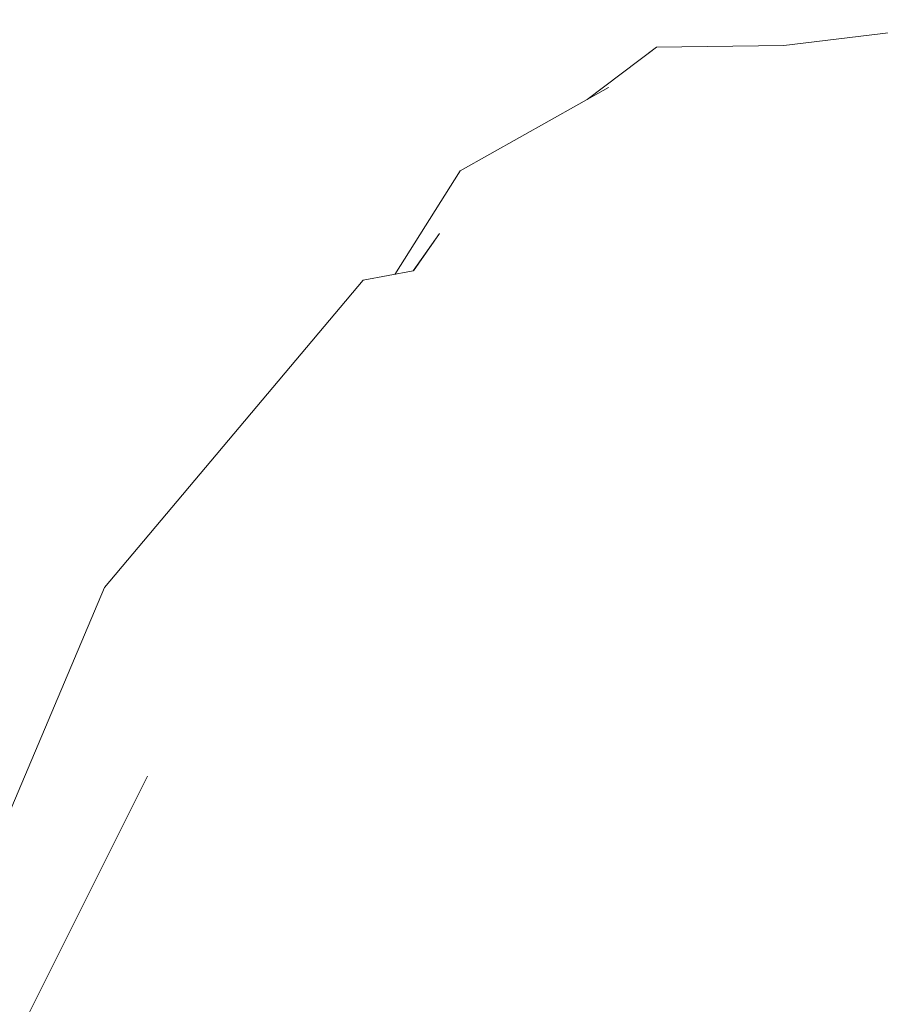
# Model space of a CAD drawing. Header units: millimetres. Extents: x 0 to 650, y -1 to 707.
# Tile 313 of 348: x 505.6 to 506.045, y 460.08 to 460.588. Entities that reach past the tile are written whole.
import ezdxf
from ezdxf.xclip import XClip

# ---------------------------------------------------------------- set-up
doc = ezdxf.new("R2010")
doc.units = ezdxf.units.MM
doc.header["$MEASUREMENT"] = 0
doc.header["$XCLIPFRAME"] = 0
doc.linetypes.add('Wipeout_Contour', pattern=[1000, 0, -1000])
doc.layers.add('Interior - Mobiliário .ARQ', color=7, linetype='Continuous')

# ---------------------------------------------------------------- blocks, each defined once
blk = doc.blocks.new('Desenho_5_5', base_point=(26.09266, 442.80587))
at = {"color": 254, "linetype": 'Wipeout_Contour', "lineweight": 0, "ltscale": 2052.743271}
blk.add_wipeout([(505.97572, 460.54581), (505.99475, 460.5752), (505.92892, 460.57426)], dxfattribs=at).dxf.layer = 'Interior - Mobiliário .ARQ'
at = {"color": 254, "linetype": 'Wipeout_Contour', "lineweight": 0, "ltscale": 2052.357682}
blk.add_wipeout([(505.77753, 460.45386), (505.89664, 460.46146), (505.80362, 460.45871)], dxfattribs=at).dxf.layer = 'Interior - Mobiliário .ARQ'
at = {"color": 254, "linetype": 'Wipeout_Contour', "lineweight": 0, "ltscale": 2052.050955}
blk.add_wipeout([(505.98622, 460.43861), (506.04454, 460.40018), (506.0515, 460.41483)], dxfattribs=at).dxf.layer = 'Interior - Mobiliário .ARQ'
at = {"color": 254, "linetype": 'Wipeout_Contour', "lineweight": 0, "ltscale": 2052.07688}
blk.add_wipeout([(505.79756, 460.33833), (505.90217, 460.3832), (505.80316, 460.35233)], dxfattribs=at).dxf.layer = 'Interior - Mobiliário .ARQ'
at = {"color": 254, "linetype": 'Wipeout_Contour', "lineweight": 0, "ltscale": 2051.756481}
blk.add_wipeout([(506.0313, 460.31096), (506.03087, 460.32632), (505.97928, 460.35373)], dxfattribs=at).dxf.layer = 'Interior - Mobiliário .ARQ'
at = {"color": 254, "linetype": 'Wipeout_Contour', "lineweight": 0, "ltscale": 2052.196635}
blk.add_wipeout([(505.97471, 460.29697), (505.99892, 460.27498), (506.00609, 460.29613)], dxfattribs=at).dxf.layer = 'Interior - Mobiliário .ARQ'
at = {"color": 254, "linetype": 'Wipeout_Contour', "lineweight": 0, "ltscale": 2051.624482}
blk.add_wipeout([(505.85033, 460.27489), (505.75066, 460.18038), (505.88602, 460.25343)], dxfattribs=at).dxf.layer = 'Interior - Mobiliário .ARQ'
at = {"color": 254, "linetype": 'Wipeout_Contour', "lineweight": 0, "ltscale": 2051.928395}
blk.add_wipeout([(505.92833, 460.20181), (505.93842, 460.17596), (505.9442, 460.20521)], dxfattribs=at).dxf.layer = 'Interior - Mobiliário .ARQ'
at = {"color": 254, "linetype": 'Wipeout_Contour', "lineweight": 0, "ltscale": 2735.399878}
blk.add_wipeout([(505.9488, 460.16679), (505.92986, 460.14803), (505.95553, 460.13813), (505.96735, 460.15357)], dxfattribs=at).dxf.layer = 'Interior - Mobiliário .ARQ'
at = {"color": 254, "linetype": 'Wipeout_Contour', "lineweight": 0, "ltscale": 2052.061655}
blk.add_wipeout([(505.8161, 460.07981), (505.85691, 460.15865), (505.81353, 460.15944)], dxfattribs=at).dxf.layer = 'Interior - Mobiliário .ARQ'
at = {"color": 254, "linetype": 'Wipeout_Contour', "lineweight": 0, "ltscale": 2052.459484}
blk.add_wipeout([(505.92892, 460.57426), (505.90428, 460.55337), (505.97572, 460.54581)], dxfattribs=at).dxf.layer = 'Interior - Mobiliário .ARQ'
at = {"color": 254, "linetype": 'Wipeout_Contour', "lineweight": 0, "ltscale": 2052.373576}
blk.add_wipeout([(506.07968, 460.51711), (505.99475, 460.5752), (506.05786, 460.49091)], dxfattribs=at).dxf.layer = 'Interior - Mobiliário .ARQ'
at = {"color": 254, "linetype": 'Wipeout_Contour', "lineweight": 0, "ltscale": 2052.248554}
blk.add_wipeout([(505.89664, 460.46146), (505.90323, 460.40726), (505.97858, 460.40133)], dxfattribs=at).dxf.layer = 'Interior - Mobiliário .ARQ'
at = {"color": 254, "linetype": 'Wipeout_Contour', "lineweight": 0, "ltscale": 2052.281375}
blk.add_wipeout([(505.97928, 460.35373), (505.99324, 460.3274), (506.0313, 460.31096)], dxfattribs=at).dxf.layer = 'Interior - Mobiliário .ARQ'
at = {"color": 254, "linetype": 'Wipeout_Contour', "lineweight": 0, "ltscale": 2051.652043}
blk.add_wipeout([(505.75066, 460.18038), (505.85033, 460.27489), (505.82008, 460.29894)], dxfattribs=at).dxf.layer = 'Interior - Mobiliário .ARQ'
at = {"color": 254, "linetype": 'Wipeout_Contour', "lineweight": 0, "ltscale": 2052.369015}
blk.add_wipeout([(505.99892, 460.27498), (506.02981, 460.28711), (506.00609, 460.29613)], dxfattribs=at).dxf.layer = 'Interior - Mobiliário .ARQ'
at = {"color": 254, "linetype": 'Wipeout_Contour', "lineweight": 0, "ltscale": 2051.727565}
blk.add_wipeout([(505.91606, 460.18985), (505.93842, 460.17596), (505.92833, 460.20181)], dxfattribs=at).dxf.layer = 'Interior - Mobiliário .ARQ'
at = {"color": 254, "linetype": 'Wipeout_Contour', "lineweight": 0, "ltscale": 3419.347147}
blk.add_wipeout([(505.9488, 460.16679), (505.96735, 460.15357), (505.97989, 460.16294), (506.01719, 460.15796), (506.01274, 460.17673)], dxfattribs=at).dxf.layer = 'Interior - Mobiliário .ARQ'
at = {"color": 254, "linetype": 'Wipeout_Contour', "lineweight": 0, "ltscale": 2050.6803}
blk.add_wipeout([(505.81353, 460.15944), (505.77971, 460.0745), (505.8161, 460.07981)], dxfattribs=at).dxf.layer = 'Interior - Mobiliário .ARQ'
at = {"color": 254, "linetype": 'Wipeout_Contour', "lineweight": 0, "ltscale": 3419.049844}
blk.add_wipeout([(505.92986, 460.14803), (505.87972, 460.03542), (505.91868, 460.05494), (505.92772, 460.09117), (505.95553, 460.13813)], dxfattribs=at).dxf.layer = 'Interior - Mobiliário .ARQ'
at = {"color": 254, "linetype": 'Wipeout_Contour', "lineweight": 0, "ltscale": 2052.923356}
blk.add_wipeout([(505.99475, 460.5752), (505.97572, 460.54581), (506.05786, 460.49091)], dxfattribs=at).dxf.layer = 'Interior - Mobiliário .ARQ'
at = {"color": 254, "linetype": 'Wipeout_Contour', "lineweight": 0, "ltscale": 2052.064932}
blk.add_wipeout([(505.97858, 460.40133), (505.98622, 460.43861), (505.89664, 460.46146)], dxfattribs=at).dxf.layer = 'Interior - Mobiliário .ARQ'
at = {"color": 254, "linetype": 'Wipeout_Contour', "lineweight": 0, "ltscale": 2051.954238}
blk.add_wipeout([(505.92208, 460.34989), (505.94667, 460.32405), (505.99324, 460.3274)], dxfattribs=at).dxf.layer = 'Interior - Mobiliário .ARQ'
at = {"color": 254, "linetype": 'Wipeout_Contour', "lineweight": 0, "ltscale": 2052.782997}
blk.add_wipeout([(506.03087, 460.32632), (506.0313, 460.31096), (506.06649, 460.23616)], dxfattribs=at).dxf.layer = 'Interior - Mobiliário .ARQ'
at = {"color": 254, "linetype": 'Wipeout_Contour', "lineweight": 0, "ltscale": 2051.387799}
blk.add_wipeout([(505.75066, 460.18038), (505.8672, 460.22355), (505.88602, 460.25343)], dxfattribs=at).dxf.layer = 'Interior - Mobiliário .ARQ'
at = {"color": 254, "linetype": 'Wipeout_Contour', "lineweight": 0, "ltscale": 2051.621957}
blk.add_wipeout([(505.92986, 460.14803), (505.91894, 460.15289), (505.87241, 460.04565)], dxfattribs=at).dxf.layer = 'Interior - Mobiliário .ARQ'
at = {"color": 254, "linetype": 'Wipeout_Contour', "lineweight": 0, "ltscale": 2050.720273}
blk.add_wipeout([(505.77685, 460.03679), (505.80625, 460.04072), (505.8161, 460.07981)], dxfattribs=at).dxf.layer = 'Interior - Mobiliário .ARQ'
at = {"color": 254, "linetype": 'Wipeout_Contour', "lineweight": 0, "ltscale": 2052.900697}
blk.add_wipeout([(506.18517, 460.55426), (506.10523, 460.58847), (505.99475, 460.5752)], dxfattribs=at).dxf.layer = 'Interior - Mobiliário .ARQ'
at = {"color": 254, "linetype": 'Wipeout_Contour', "lineweight": 0, "ltscale": 2051.810972}
blk.add_wipeout([(505.89664, 460.46146), (505.90419, 460.50722), (505.81698, 460.47808)], dxfattribs=at).dxf.layer = 'Interior - Mobiliário .ARQ'
at = {"color": 254, "linetype": 'Wipeout_Contour', "lineweight": 0, "ltscale": 2052.534787}
blk.add_wipeout([(506.03917, 460.36898), (505.97858, 460.40133), (505.98238, 460.38126)], dxfattribs=at).dxf.layer = 'Interior - Mobiliário .ARQ'
at = {"color": 254, "linetype": 'Wipeout_Contour', "lineweight": 0, "ltscale": 2052.147167}
blk.add_wipeout([(505.99324, 460.3274), (505.97928, 460.35373), (505.92208, 460.34989)], dxfattribs=at).dxf.layer = 'Interior - Mobiliário .ARQ'
at = {"color": 254, "linetype": 'Wipeout_Contour', "lineweight": 0, "ltscale": 2052.024816}
blk.add_wipeout([(505.82008, 460.29894), (505.85033, 460.27489), (505.94667, 460.32405)], dxfattribs=at).dxf.layer = 'Interior - Mobiliário .ARQ'
at = {"color": 254, "linetype": 'Wipeout_Contour', "lineweight": 0, "ltscale": 2051.808194}
blk.add_wipeout([(506.06649, 460.23616), (506.07747, 460.25535), (506.03087, 460.32632)], dxfattribs=at).dxf.layer = 'Interior - Mobiliário .ARQ'
at = {"color": 254, "linetype": 'Wipeout_Contour', "lineweight": 0, "ltscale": 2051.755446}
blk.add_wipeout([(505.66269, 460.17866), (505.65492, 460.07358), (505.75066, 460.18038)], dxfattribs=at).dxf.layer = 'Interior - Mobiliário .ARQ'
at = {"color": 254, "linetype": 'Wipeout_Contour', "lineweight": 0, "ltscale": 2051.437769}
blk.add_wipeout([(505.87241, 460.04565), (505.87972, 460.03542), (505.92986, 460.14803)], dxfattribs=at).dxf.layer = 'Interior - Mobiliário .ARQ'
at = {"color": 254, "linetype": 'Wipeout_Contour', "lineweight": 0, "ltscale": 2051.752044}
blk.add_wipeout([(505.8161, 460.07981), (505.77971, 460.0745), (505.77685, 460.03679)], dxfattribs=at).dxf.layer = 'Interior - Mobiliário .ARQ'
at = {"color": 254, "linetype": 'Wipeout_Contour', "lineweight": 0, "ltscale": 2052.124013}
blk.add_wipeout([(505.81698, 460.47808), (505.80362, 460.45871), (505.89664, 460.46146)], dxfattribs=at).dxf.layer = 'Interior - Mobiliário .ARQ'
at = {"color": 254, "linetype": 'Wipeout_Contour', "lineweight": 0, "ltscale": 2052.032261}
blk.add_wipeout([(505.98238, 460.38126), (506.0419, 460.35107), (506.03917, 460.36898)], dxfattribs=at).dxf.layer = 'Interior - Mobiliário .ARQ'
at = {"color": 254, "linetype": 'Wipeout_Contour', "lineweight": 0, "ltscale": 2051.711584}
blk.add_wipeout([(505.94667, 460.32405), (505.92208, 460.34989), (505.82008, 460.29894)], dxfattribs=at).dxf.layer = 'Interior - Mobiliário .ARQ'
at = {"color": 254, "linetype": 'Wipeout_Contour', "lineweight": 0, "ltscale": 2051.327512}
blk.add_wipeout([(505.8672, 460.22355), (505.75066, 460.18038), (505.86002, 460.20886)], dxfattribs=at).dxf.layer = 'Interior - Mobiliário .ARQ'
at = {"color": 254, "linetype": 'Wipeout_Contour', "lineweight": 0, "ltscale": 2051.417224}
blk.add_wipeout([(505.93842, 460.17596), (505.91894, 460.15289), (505.92986, 460.14803)], dxfattribs=at).dxf.layer = 'Interior - Mobiliário .ARQ'
at = {"color": 254, "linetype": 'Wipeout_Contour', "lineweight": 0, "ltscale": 2051.870088}
blk.add_wipeout([(505.82768, 460.51042), (505.79393, 460.45691), (505.81698, 460.47808)], dxfattribs=at).dxf.layer = 'Interior - Mobiliário .ARQ'
at = {"color": 254, "linetype": 'Wipeout_Contour', "lineweight": 0, "ltscale": 2052.586592}
blk.add_wipeout([(505.98622, 460.43861), (505.97858, 460.40133), (506.03917, 460.36898)], dxfattribs=at).dxf.layer = 'Interior - Mobiliário .ARQ'
at = {"color": 254, "linetype": 'Wipeout_Contour', "lineweight": 0, "ltscale": 2051.474029}
blk.add_wipeout([(505.80316, 460.35233), (505.66423, 460.2117), (505.66612, 460.19775)], dxfattribs=at).dxf.layer = 'Interior - Mobiliário .ARQ'
at = {"color": 254, "linetype": 'Wipeout_Contour', "lineweight": 0, "ltscale": 2052.218601}
blk.add_wipeout([(505.90998, 460.22199), (505.8672, 460.22355), (505.86002, 460.20886)], dxfattribs=at).dxf.layer = 'Interior - Mobiliário .ARQ'
at = {"color": 254, "linetype": 'Wipeout_Contour', "lineweight": 0, "ltscale": 2050.955007}
blk.add_wipeout([(505.65492, 460.07358), (505.73629, 460.1376), (505.75066, 460.18038)], dxfattribs=at).dxf.layer = 'Interior - Mobiliário .ARQ'
at = {"color": 254, "linetype": 'Wipeout_Contour', "lineweight": 0, "ltscale": 2051.864052}
blk.add_wipeout([(505.92986, 460.14803), (505.9488, 460.16679), (505.93842, 460.17596)], dxfattribs=at).dxf.layer = 'Interior - Mobiliário .ARQ'
at = {"color": 254, "linetype": 'Wipeout_Contour', "lineweight": 0, "ltscale": 2051.744013}
blk.add_wipeout([(505.91894, 460.15289), (505.89273, 460.15362), (505.8466, 460.06421)], dxfattribs=at).dxf.layer = 'Interior - Mobiliário .ARQ'
at = {"color": 254, "linetype": 'Wipeout_Contour', "lineweight": 0, "ltscale": 2052.045228}
blk.add_wipeout([(506.03917, 460.36898), (506.04454, 460.40018), (505.98622, 460.43861)], dxfattribs=at).dxf.layer = 'Interior - Mobiliário .ARQ'
at = {"color": 254, "linetype": 'Wipeout_Contour', "lineweight": 0, "ltscale": 2051.219486}
blk.add_wipeout([(505.86002, 460.20886), (505.89953, 460.20738), (505.90998, 460.22199)], dxfattribs=at).dxf.layer = 'Interior - Mobiliário .ARQ'
at = {"color": 254, "linetype": 'Wipeout_Contour', "lineweight": 0, "ltscale": 2050.906177}
blk.add_wipeout([(505.66612, 460.19775), (505.66423, 460.2117), (505.56236, 459.99056)], dxfattribs=at).dxf.layer = 'Interior - Mobiliário .ARQ'
at = {"color": 254, "linetype": 'Wipeout_Contour', "lineweight": 0, "ltscale": 2052.069613}
blk.add_wipeout([(506.0104, 460.18465), (505.93842, 460.17596), (505.9488, 460.16679)], dxfattribs=at).dxf.layer = 'Interior - Mobiliário .ARQ'
at = {"color": 254, "linetype": 'Wipeout_Contour', "lineweight": 0, "ltscale": 2051.312999}
blk.add_wipeout([(505.8466, 460.06421), (505.87241, 460.04565), (505.91894, 460.15289)], dxfattribs=at).dxf.layer = 'Interior - Mobiliário .ARQ'
at = {"color": 254, "linetype": 'Wipeout_Contour', "lineweight": 0, "ltscale": 2052.307249}
blk.add_wipeout([(506.0419, 460.35107), (505.98238, 460.38126), (505.97928, 460.35373)], dxfattribs=at).dxf.layer = 'Interior - Mobiliário .ARQ'
at = {"color": 254, "linetype": 'Wipeout_Contour', "lineweight": 0, "ltscale": 2051.368841}
blk.add_wipeout([(505.8672, 460.22355), (505.90998, 460.22199), (505.93228, 460.24044)], dxfattribs=at).dxf.layer = 'Interior - Mobiliário .ARQ'
at = {"color": 254, "linetype": 'Wipeout_Contour', "lineweight": 0, "ltscale": 2051.011859}
blk.add_wipeout([(505.66423, 460.2117), (505.63753, 460.23466), (505.53301, 460.00999)], dxfattribs=at).dxf.layer = 'Interior - Mobiliário .ARQ'
at = {"color": 254, "linetype": 'Wipeout_Contour', "lineweight": 0, "ltscale": 2051.224798}
blk.add_wipeout([(505.81353, 460.15944), (505.85691, 460.15865), (505.89953, 460.20738)], dxfattribs=at).dxf.layer = 'Interior - Mobiliário .ARQ'
at = {"color": 254, "linetype": 'Wipeout_Contour', "lineweight": 0, "ltscale": 2736.084657}
blk.add_wipeout([(506.09047, 460.16616), (506.01274, 460.17673), (506.01719, 460.15796), (506.0699, 460.14751)], dxfattribs=at).dxf.layer = 'Interior - Mobiliário .ARQ'
at = {"color": 254, "linetype": 'Wipeout_Contour', "lineweight": 0, "ltscale": 2052.281533}
blk.add_wipeout([(505.97928, 460.35373), (506.03087, 460.32632), (506.0419, 460.35107)], dxfattribs=at).dxf.layer = 'Interior - Mobiliário .ARQ'
at = {"color": 254, "linetype": 'Wipeout_Contour', "lineweight": 0, "ltscale": 2051.967745}
blk.add_wipeout([(505.93228, 460.24044), (505.88602, 460.25343), (505.8672, 460.22355)], dxfattribs=at).dxf.layer = 'Interior - Mobiliário .ARQ'
at = {"color": 254, "linetype": 'Wipeout_Contour', "lineweight": 0, "ltscale": 2050.670446}
blk.add_wipeout([(505.53301, 460.00999), (505.56236, 459.99056), (505.66423, 460.2117)], dxfattribs=at).dxf.layer = 'Interior - Mobiliário .ARQ'
at = {"color": 254, "linetype": 'Wipeout_Contour', "lineweight": 0, "ltscale": 2051.876095}
blk.add_wipeout([(505.89953, 460.20738), (505.86002, 460.20886), (505.81353, 460.15944)], dxfattribs=at).dxf.layer = 'Interior - Mobiliário .ARQ'
at = {"color": 254, "linetype": 'Wipeout_Contour', "lineweight": 0, "ltscale": 2051.728379}
blk.add_wipeout([(506.09047, 460.16616), (506.07961, 460.17522), (506.0104, 460.18465)], dxfattribs=at).dxf.layer = 'Interior - Mobiliário .ARQ'
at = {"color": 254, "linetype": 'Wipeout_Contour', "lineweight": 0, "ltscale": 2052.03487}
blk.add_wipeout([(506.0419, 460.35107), (506.07747, 460.25535), (506.09622, 460.28508)], dxfattribs=at).dxf.layer = 'Interior - Mobiliário .ARQ'
at = {"color": 254, "linetype": 'Wipeout_Contour', "lineweight": 0, "ltscale": 2051.75495}
blk.add_wipeout([(505.99892, 460.27498), (505.97471, 460.29697), (505.88602, 460.25343)], dxfattribs=at).dxf.layer = 'Interior - Mobiliário .ARQ'
at = {"color": 254, "linetype": 'Wipeout_Contour', "lineweight": 0, "ltscale": 2051.691539}
blk.add_wipeout([(506.0104, 460.18465), (506.01035, 460.2123), (505.9442, 460.20521)], dxfattribs=at).dxf.layer = 'Interior - Mobiliário .ARQ'
at = {"color": 254, "linetype": 'Wipeout_Contour', "lineweight": 0, "ltscale": 2051.03893}
blk.add_wipeout([(505.91606, 460.18985), (505.89273, 460.15362), (505.91894, 460.15289)], dxfattribs=at).dxf.layer = 'Interior - Mobiliário .ARQ'
at = {"color": 254, "linetype": 'Wipeout_Contour', "lineweight": 0, "ltscale": 2050.512153}
blk.add_wipeout([(505.65492, 460.07358), (505.66269, 460.17866), (505.55135, 459.96806)], dxfattribs=at).dxf.layer = 'Interior - Mobiliário .ARQ'
at = {"color": 254, "linetype": 'Wipeout_Contour', "lineweight": 0, "ltscale": 2052.613484}
blk.add_wipeout([(506.0419, 460.35107), (506.03087, 460.32632), (506.07747, 460.25535)], dxfattribs=at).dxf.layer = 'Interior - Mobiliário .ARQ'
at = {"color": 254, "linetype": 'Wipeout_Contour', "lineweight": 0, "ltscale": 2051.88362}
blk.add_wipeout([(505.88602, 460.25343), (505.93228, 460.24044), (505.99892, 460.27498)], dxfattribs=at).dxf.layer = 'Interior - Mobiliário .ARQ'
at = {"color": 254, "linetype": 'Wipeout_Contour', "lineweight": 0, "ltscale": 2050.854674}
blk.add_wipeout([(505.55135, 459.96806), (505.66269, 460.17866), (505.66612, 460.19775)], dxfattribs=at).dxf.layer = 'Interior - Mobiliário .ARQ'
at = {"color": 254, "linetype": 'Wipeout_Contour', "lineweight": 0, "ltscale": 2052.057344}
blk.add_wipeout([(505.91894, 460.15289), (505.93842, 460.17596), (505.91606, 460.18985)], dxfattribs=at).dxf.layer = 'Interior - Mobiliário .ARQ'
at = {"color": 254, "linetype": 'Wipeout_Contour', "lineweight": 0, "ltscale": 2050.871641}
blk.add_wipeout([(505.53301, 460.00999), (505.63753, 460.23466), (505.64399, 460.29518)], dxfattribs=at).dxf.layer = 'Interior - Mobiliário .ARQ'
at = {"color": 254, "linetype": 'Wipeout_Contour', "lineweight": 0, "ltscale": 2051.993323}
blk.add_wipeout([(505.9442, 460.20521), (505.93842, 460.17596), (506.0104, 460.18465)], dxfattribs=at).dxf.layer = 'Interior - Mobiliário .ARQ'
at = {"color": 254, "linetype": 'Wipeout_Contour', "lineweight": 0, "ltscale": 2051.287612}
blk.add_wipeout([(505.85691, 460.15865), (505.89273, 460.15362), (505.91606, 460.18985)], dxfattribs=at).dxf.layer = 'Interior - Mobiliário .ARQ'
at = {"color": 254, "linetype": 'Wipeout_Contour', "lineweight": 0, "ltscale": 2051.234389}
blk.add_wipeout([(505.65492, 460.07358), (505.66846, 460.00018), (505.73629, 460.1376)], dxfattribs=at).dxf.layer = 'Interior - Mobiliário .ARQ'
at = {"color": 254, "linetype": 'Wipeout_Contour', "lineweight": 0, "ltscale": 2050.890149}
blk.add_wipeout([(505.64399, 460.29518), (505.5426, 460.05537), (505.53301, 460.00999)], dxfattribs=at).dxf.layer = 'Interior - Mobiliário .ARQ'
at = {"color": 254, "linetype": 'Wipeout_Contour', "lineweight": 0, "ltscale": 2052.246373}
blk.add_wipeout([(506.07961, 460.17522), (506.05531, 460.21278), (506.01035, 460.2123)], dxfattribs=at).dxf.layer = 'Interior - Mobiliário .ARQ'
at = {"color": 254, "linetype": 'Wipeout_Contour', "lineweight": 0, "ltscale": 2051.581087}
blk.add_wipeout([(505.91606, 460.18985), (505.89953, 460.20738), (505.85691, 460.15865)], dxfattribs=at).dxf.layer = 'Interior - Mobiliário .ARQ'
at = {"color": 254, "linetype": 'Wipeout_Contour', "lineweight": 0, "ltscale": 2051.24595}
blk.add_wipeout([(505.8161, 460.07981), (505.8466, 460.06421), (505.89273, 460.15362)], dxfattribs=at).dxf.layer = 'Interior - Mobiliário .ARQ'
at = {"color": 254, "linetype": 'Wipeout_Contour', "lineweight": 0, "ltscale": 2050.636238}
blk.add_wipeout([(505.73629, 460.1376), (505.66846, 460.00018), (505.72573, 460.04682)], dxfattribs=at).dxf.layer = 'Interior - Mobiliário .ARQ'
at = {"color": 254, "linetype": 'Wipeout_Contour', "lineweight": 0, "ltscale": 2051.716508}
blk.add_wipeout([(505.64399, 460.29518), (505.63753, 460.23466), (505.78387, 460.38283)], dxfattribs=at).dxf.layer = 'Interior - Mobiliário .ARQ'
at = {"color": 254, "linetype": 'Wipeout_Contour', "lineweight": 0, "ltscale": 2052.180959}
blk.add_wipeout([(506.01035, 460.2123), (506.0104, 460.18465), (506.07961, 460.17522)], dxfattribs=at).dxf.layer = 'Interior - Mobiliário .ARQ'
at = {"color": 254, "linetype": 'Wipeout_Contour', "lineweight": 0, "ltscale": 2051.730108}
blk.add_wipeout([(505.89273, 460.15362), (505.85691, 460.15865), (505.8161, 460.07981)], dxfattribs=at).dxf.layer = 'Interior - Mobiliário .ARQ'
at = {"color": 254, "linetype": 'Wipeout_Contour', "lineweight": 0, "ltscale": 2051.225045}
blk.add_wipeout([(505.73629, 460.1376), (505.72573, 460.04682), (505.77971, 460.0745)], dxfattribs=at).dxf.layer = 'Interior - Mobiliário .ARQ'
at = {"color": 254, "linetype": 'Wipeout_Contour', "lineweight": 0, "ltscale": 2051.391109}
blk.add_wipeout([(505.64399, 460.29518), (505.78387, 460.38283), (505.77753, 460.45386)], dxfattribs=at).dxf.layer = 'Interior - Mobiliário .ARQ'
at = {"color": 254, "linetype": 'Wipeout_Contour', "lineweight": 0, "ltscale": 2052.292255}
blk.add_wipeout([(506.05531, 460.21278), (506.02981, 460.28711), (505.99892, 460.27498)], dxfattribs=at).dxf.layer = 'Interior - Mobiliário .ARQ'
at = {"color": 254, "linetype": 'Wipeout_Contour', "lineweight": 0, "ltscale": 3419.744611}
blk.add_wipeout([(505.88865, 460.00338), (505.89342, 459.8821), (505.97989, 460.16294), (505.92772, 460.09117), (505.91868, 460.05494)], dxfattribs=at).dxf.layer = 'Interior - Mobiliário .ARQ'
at = {"color": 254, "linetype": 'Wipeout_Contour', "lineweight": 0, "ltscale": 2051.389189}
blk.add_wipeout([(505.77971, 460.0745), (505.81353, 460.15944), (505.73629, 460.1376)], dxfattribs=at).dxf.layer = 'Interior - Mobiliário .ARQ'
at = {"color": 254, "linetype": 'Wipeout_Contour', "lineweight": 0, "ltscale": 2052.186253}
blk.add_wipeout([(505.77753, 460.45386), (505.78387, 460.38283), (505.90323, 460.40726)], dxfattribs=at).dxf.layer = 'Interior - Mobiliário .ARQ'
at = {"color": 254, "linetype": 'Wipeout_Contour', "lineweight": 0, "ltscale": 2051.639867}
blk.add_wipeout([(505.75066, 460.18038), (505.82008, 460.29894), (505.79756, 460.33833)], dxfattribs=at).dxf.layer = 'Interior - Mobiliário .ARQ'
at = {"color": 254, "linetype": 'Wipeout_Contour', "lineweight": 0, "ltscale": 2051.925171}
blk.add_wipeout([(505.99892, 460.27498), (506.01035, 460.2123), (506.05531, 460.21278)], dxfattribs=at).dxf.layer = 'Interior - Mobiliário .ARQ'
at = {"color": 254, "linetype": 'Wipeout_Contour', "lineweight": 0, "ltscale": 2051.045067}
blk.add_wipeout([(505.97989, 460.16294), (505.89342, 459.8821), (505.98651, 459.99075)], dxfattribs=at).dxf.layer = 'Interior - Mobiliário .ARQ'
at = {"color": 254, "linetype": 'Wipeout_Contour', "lineweight": 0, "ltscale": 2052.006357}
blk.add_wipeout([(505.90323, 460.40726), (505.89664, 460.46146), (505.77753, 460.45386)], dxfattribs=at).dxf.layer = 'Interior - Mobiliário .ARQ'
at = {"color": 254, "linetype": 'Wipeout_Contour', "lineweight": 0, "ltscale": 2052.1203}
blk.add_wipeout([(505.97928, 460.35373), (505.98238, 460.38126), (505.90217, 460.3832)], dxfattribs=at).dxf.layer = 'Interior - Mobiliário .ARQ'
at = {"color": 254, "linetype": 'Wipeout_Contour', "lineweight": 0, "ltscale": 2050.961751}
blk.add_wipeout([(505.66269, 460.17866), (505.75066, 460.18038), (505.79756, 460.33833)], dxfattribs=at).dxf.layer = 'Interior - Mobiliário .ARQ'
at = {"color": 254, "linetype": 'Wipeout_Contour', "lineweight": 0, "ltscale": 2051.439419}
blk.add_wipeout([(505.9442, 460.20521), (506.01035, 460.2123), (505.99892, 460.27498)], dxfattribs=at).dxf.layer = 'Interior - Mobiliário .ARQ'
at = {"color": 254, "linetype": 'Wipeout_Contour', "lineweight": 0, "ltscale": 2735.734694}
blk.add_wipeout([(505.92772, 460.09117), (505.97989, 460.16297), (505.96735, 460.15357), (505.95553, 460.13813)], dxfattribs=at).dxf.layer = 'Interior - Mobiliário .ARQ'
at = {"layer": 'Interior - Mobiliário .ARQ', "color": 7, "linetype": 'Continuous', "lineweight": 0}
blk.add_line((505.80333, 460.45866), (505.77753, 460.45386), dxfattribs=at)
at = {"color": 254, "linetype": 'Wipeout_Contour', "lineweight": 0, "ltscale": 2052.277198}
blk.add_wipeout([(505.98622, 460.43861), (505.98264, 460.49545), (505.90419, 460.50722)], dxfattribs=at).dxf.layer = 'Interior - Mobiliário .ARQ'
at = {"color": 254, "linetype": 'Wipeout_Contour', "lineweight": 0, "ltscale": 2052.023376}
blk.add_wipeout([(505.90217, 460.3832), (505.92208, 460.34989), (505.97928, 460.35373)], dxfattribs=at).dxf.layer = 'Interior - Mobiliário .ARQ'
at = {"color": 254, "linetype": 'Wipeout_Contour', "lineweight": 0, "ltscale": 2051.509942}
blk.add_wipeout([(505.66612, 460.19775), (505.79756, 460.33833), (505.80316, 460.35233)], dxfattribs=at).dxf.layer = 'Interior - Mobiliário .ARQ'
at = {"color": 254, "linetype": 'Wipeout_Contour', "lineweight": 0, "ltscale": 2052.151718}
blk.add_wipeout([(505.99892, 460.27498), (505.93228, 460.24044), (505.9442, 460.20521)], dxfattribs=at).dxf.layer = 'Interior - Mobiliário .ARQ'
at = {"color": 254, "linetype": 'Wipeout_Contour', "lineweight": 0, "ltscale": 5473.314567}
blk.add_wipeout([(505.97989, 460.16294), (506.20487, 460.05483), (506.20838, 460.13396), (506.19068, 460.13649), (506.15225, 460.14423), (506.0699, 460.14751), (506.01719, 460.15796), (505.98001, 460.16299)], dxfattribs=at).dxf.layer = 'Interior - Mobiliário .ARQ'
at = {"color": 254, "linetype": 'Wipeout_Contour', "lineweight": 0, "ltscale": 2052.502008}
blk.add_wipeout([(505.90419, 460.50722), (505.89664, 460.46146), (505.98622, 460.43861)], dxfattribs=at).dxf.layer = 'Interior - Mobiliário .ARQ'
at = {"color": 254, "linetype": 'Wipeout_Contour', "lineweight": 0, "ltscale": 2051.794576}
blk.add_wipeout([(505.82008, 460.29894), (505.92208, 460.34989), (505.90217, 460.3832)], dxfattribs=at).dxf.layer = 'Interior - Mobiliário .ARQ'
at = {"color": 254, "linetype": 'Wipeout_Contour', "lineweight": 0, "ltscale": 2051.448028}
blk.add_wipeout([(505.66612, 460.19775), (505.66269, 460.17866), (505.79756, 460.33833)], dxfattribs=at).dxf.layer = 'Interior - Mobiliário .ARQ'
at = {"color": 254, "linetype": 'Wipeout_Contour', "lineweight": 0, "ltscale": 2051.680806}
blk.add_wipeout([(505.9442, 460.20521), (505.93228, 460.24044), (505.90998, 460.22199)], dxfattribs=at).dxf.layer = 'Interior - Mobiliário .ARQ'
at = {"color": 254, "linetype": 'Wipeout_Contour', "lineweight": 0, "ltscale": 2052.046921}
blk.add_wipeout([(506.20487, 460.05483), (505.97989, 460.16294), (505.98651, 459.99075)], dxfattribs=at).dxf.layer = 'Interior - Mobiliário .ARQ'
at = {"layer": 'Interior - Mobiliário .ARQ', "color": 7, "linetype": 'Continuous', "lineweight": 0}
blk.add_line((505.66612, 460.19775), (505.55135, 459.96806), dxfattribs=at)
at = {"color": 254, "linetype": 'Wipeout_Contour', "lineweight": 0, "ltscale": 2052.433299}
blk.add_wipeout([(505.98264, 460.49545), (505.97572, 460.54581), (505.90428, 460.55337)], dxfattribs=at).dxf.layer = 'Interior - Mobiliário .ARQ'
at = {"color": 254, "linetype": 'Wipeout_Contour', "lineweight": 0, "ltscale": 2052.03819}
blk.add_wipeout([(505.90217, 460.3832), (505.79756, 460.33833), (505.82008, 460.29894)], dxfattribs=at).dxf.layer = 'Interior - Mobiliário .ARQ'
at = {"color": 254, "linetype": 'Wipeout_Contour', "lineweight": 0, "ltscale": 2051.529787}
blk.add_wipeout([(505.90998, 460.22199), (505.92833, 460.20181), (505.9442, 460.20521)], dxfattribs=at).dxf.layer = 'Interior - Mobiliário .ARQ'
at = {"color": 254, "linetype": 'Wipeout_Contour', "lineweight": 0, "ltscale": 2051.19989}
blk.add_wipeout([(505.73629, 460.1376), (505.81353, 460.15944), (505.86002, 460.20886)], dxfattribs=at).dxf.layer = 'Interior - Mobiliário .ARQ'
at = {"color": 254, "linetype": 'Wipeout_Contour', "lineweight": 0, "ltscale": 2052.579364}
blk.add_wipeout([(505.90428, 460.55337), (505.90419, 460.50722), (505.98264, 460.49545)], dxfattribs=at).dxf.layer = 'Interior - Mobiliário .ARQ'
at = {"color": 254, "linetype": 'Wipeout_Contour', "lineweight": 0, "ltscale": 2052.066606}
blk.add_wipeout([(505.98238, 460.38126), (505.97858, 460.40133), (505.90323, 460.40726)], dxfattribs=at).dxf.layer = 'Interior - Mobiliário .ARQ'
at = {"color": 254, "linetype": 'Wipeout_Contour', "lineweight": 0, "ltscale": 2051.554566}
blk.add_wipeout([(505.63753, 460.23466), (505.80277, 460.3609), (505.78387, 460.38283)], dxfattribs=at).dxf.layer = 'Interior - Mobiliário .ARQ'
at = {"color": 254, "linetype": 'Wipeout_Contour', "lineweight": 0, "ltscale": 2052.012339}
blk.add_wipeout([(505.85033, 460.27489), (505.88602, 460.25343), (505.97471, 460.29697)], dxfattribs=at).dxf.layer = 'Interior - Mobiliário .ARQ'
at = {"color": 254, "linetype": 'Wipeout_Contour', "lineweight": 0, "ltscale": 2051.69905}
blk.add_wipeout([(505.92833, 460.20181), (505.90998, 460.22199), (505.89953, 460.20738)], dxfattribs=at).dxf.layer = 'Interior - Mobiliário .ARQ'
at = {"color": 254, "linetype": 'Wipeout_Contour', "lineweight": 0, "ltscale": 2051.741062}
blk.add_wipeout([(505.86002, 460.20886), (505.75066, 460.18038), (505.73629, 460.1376)], dxfattribs=at).dxf.layer = 'Interior - Mobiliário .ARQ'
at = {"color": 254, "linetype": 'Wipeout_Contour', "lineweight": 0, "ltscale": 2051.831559}
blk.add_wipeout([(505.81698, 460.47808), (505.90419, 460.50722), (505.90428, 460.55337)], dxfattribs=at).dxf.layer = 'Interior - Mobiliário .ARQ'
at = {"color": 254, "linetype": 'Wipeout_Contour', "lineweight": 0, "ltscale": 2052.813447}
blk.add_wipeout([(506.05608, 460.45228), (505.97572, 460.54581), (505.98264, 460.49545)], dxfattribs=at).dxf.layer = 'Interior - Mobiliário .ARQ'
at = {"color": 254, "linetype": 'Wipeout_Contour', "lineweight": 0, "ltscale": 2052.222922}
blk.add_wipeout([(505.90323, 460.40726), (505.90217, 460.3832), (505.98238, 460.38126)], dxfattribs=at).dxf.layer = 'Interior - Mobiliário .ARQ'
at = {"color": 254, "linetype": 'Wipeout_Contour', "lineweight": 0, "ltscale": 2051.416395}
blk.add_wipeout([(505.63753, 460.23466), (505.66423, 460.2117), (505.80277, 460.3609)], dxfattribs=at).dxf.layer = 'Interior - Mobiliário .ARQ'
at = {"color": 254, "linetype": 'Wipeout_Contour', "lineweight": 0, "ltscale": 2051.714718}
blk.add_wipeout([(505.97471, 460.29697), (505.94667, 460.32405), (505.85033, 460.27489)], dxfattribs=at).dxf.layer = 'Interior - Mobiliário .ARQ'
at = {"color": 254, "linetype": 'Wipeout_Contour', "lineweight": 0, "ltscale": 2051.799397}
blk.add_wipeout([(505.89953, 460.20738), (505.91606, 460.18985), (505.92833, 460.20181)], dxfattribs=at).dxf.layer = 'Interior - Mobiliário .ARQ'
at = {"layer": 'Interior - Mobiliário .ARQ', "color": 7, "linetype": 'Continuous', "lineweight": 0}
for p, q in [((505.64399, 460.29518), (505.77753, 460.45386)), ((505.5426, 460.05537), (505.64399, 460.29518))]:
    blk.add_line(p, q, dxfattribs=at)
at = {"color": 254, "linetype": 'Wipeout_Contour', "lineweight": 0, "ltscale": 2052.453832}
blk.add_wipeout([(505.90428, 460.55337), (505.82768, 460.51042), (505.81698, 460.47808)], dxfattribs=at).dxf.layer = 'Interior - Mobiliário .ARQ'
at = {"color": 254, "linetype": 'Wipeout_Contour', "lineweight": 0, "ltscale": 2052.17345}
blk.add_wipeout([(505.97572, 460.54581), (506.05608, 460.45228), (506.05786, 460.49091)], dxfattribs=at).dxf.layer = 'Interior - Mobiliário .ARQ'
at = {"color": 254, "linetype": 'Wipeout_Contour', "lineweight": 0, "ltscale": 2051.3142}
blk.add_wipeout([(505.90217, 460.3832), (505.90323, 460.40726), (505.78387, 460.38283)], dxfattribs=at).dxf.layer = 'Interior - Mobiliário .ARQ'
at = {"color": 254, "linetype": 'Wipeout_Contour', "lineweight": 0, "ltscale": 2051.785655}
blk.add_wipeout([(505.94667, 460.32405), (505.97471, 460.29697), (506.00609, 460.29613)], dxfattribs=at).dxf.layer = 'Interior - Mobiliário .ARQ'
at = {"layer": 'Interior - Mobiliário .ARQ', "color": 7, "linetype": 'Continuous', "lineweight": 0}
for p, q in [((505.92892, 460.57426), (505.89322, 460.54717)), ((505.90428, 460.55337), (505.82768, 460.51042)), ((505.82768, 460.51042), (505.79393, 460.45691)), ((505.81698, 460.47808), (505.80333, 460.45866))]:
    blk.add_line(p, q, dxfattribs=at)
at = {"color": 254, "linetype": 'Wipeout_Contour', "lineweight": 0, "ltscale": 2052.951481}
blk.add_wipeout([(506.18517, 460.55426), (505.99475, 460.5752), (506.07968, 460.51711)], dxfattribs=at).dxf.layer = 'Interior - Mobiliário .ARQ'
at = {"color": 254, "linetype": 'Wipeout_Contour', "lineweight": 0, "ltscale": 2052.153503}
blk.add_wipeout([(505.98264, 460.49545), (506.0515, 460.41483), (506.05608, 460.45228)], dxfattribs=at).dxf.layer = 'Interior - Mobiliário .ARQ'
at = {"color": 254, "linetype": 'Wipeout_Contour', "lineweight": 0, "ltscale": 2052.475276}
blk.add_wipeout([(505.78387, 460.38283), (505.80277, 460.3609), (505.90217, 460.3832)], dxfattribs=at).dxf.layer = 'Interior - Mobiliário .ARQ'
at = {"color": 254, "linetype": 'Wipeout_Contour', "lineweight": 0, "ltscale": 2052.169808}
blk.add_wipeout([(506.00609, 460.29613), (505.99324, 460.3274), (505.94667, 460.32405)], dxfattribs=at).dxf.layer = 'Interior - Mobiliário .ARQ'
at = {"layer": 'Interior - Mobiliário .ARQ', "color": 7, "linetype": 'Continuous', "lineweight": 0}
for q in [(506.10523, 460.58847), (505.92892, 460.57426)]:
    blk.add_line((505.99475, 460.5752), q, dxfattribs=at)
at = {"color": 254, "linetype": 'Wipeout_Contour', "lineweight": 0, "ltscale": 2052.633607}
blk.add_wipeout([(505.98264, 460.49545), (505.98622, 460.43861), (506.0515, 460.41483)], dxfattribs=at).dxf.layer = 'Interior - Mobiliário .ARQ'
at = {"color": 254, "linetype": 'Wipeout_Contour', "lineweight": 0, "ltscale": 2052.917936}
blk.add_wipeout([(506.04454, 460.40018), (506.10076, 460.3444), (506.0515, 460.41483)], dxfattribs=at).dxf.layer = 'Interior - Mobiliário .ARQ'
at = {"color": 254, "linetype": 'Wipeout_Contour', "lineweight": 0, "ltscale": 2052.776857}
blk.add_wipeout([(506.03917, 460.36898), (506.09146, 460.30657), (506.04454, 460.40018)], dxfattribs=at).dxf.layer = 'Interior - Mobiliário .ARQ'
at = {"color": 254, "linetype": 'Wipeout_Contour', "lineweight": 0, "ltscale": 2052.087887}
blk.add_wipeout([(506.04454, 460.40018), (506.09146, 460.30657), (506.10076, 460.3444)], dxfattribs=at).dxf.layer = 'Interior - Mobiliário .ARQ'
at = {"color": 254, "linetype": 'Wipeout_Contour', "lineweight": 0, "ltscale": 2051.859472}
blk.add_wipeout([(506.09146, 460.30657), (506.03917, 460.36898), (506.09622, 460.28508)], dxfattribs=at).dxf.layer = 'Interior - Mobiliário .ARQ'
at = {"color": 254, "linetype": 'Wipeout_Contour', "lineweight": 0, "ltscale": 2052.852218}
blk.add_wipeout([(506.03917, 460.36898), (506.0419, 460.35107), (506.09622, 460.28508)], dxfattribs=at).dxf.layer = 'Interior - Mobiliário .ARQ'
at = {"color": 254, "linetype": 'Wipeout_Contour', "lineweight": 0, "ltscale": 2052.648688}
blk.add_wipeout([(506.0313, 460.31096), (506.02981, 460.28711), (506.05531, 460.21278)], dxfattribs=at).dxf.layer = 'Interior - Mobiliário .ARQ'
at = {"color": 254, "linetype": 'Wipeout_Contour', "lineweight": 0, "ltscale": 2051.831064}
blk.add_wipeout([(506.05531, 460.21278), (506.06649, 460.23616), (506.0313, 460.31096)], dxfattribs=at).dxf.layer = 'Interior - Mobiliário .ARQ'
at = {"color": 254, "linetype": 'Wipeout_Contour', "lineweight": 0, "ltscale": 2051.761102}
blk.add_wipeout([(506.00609, 460.29613), (506.02981, 460.28711), (506.0313, 460.31096)], dxfattribs=at).dxf.layer = 'Interior - Mobiliário .ARQ'
at = {"color": 254, "linetype": 'Wipeout_Contour', "lineweight": 0, "ltscale": 2052.27199}
blk.add_wipeout([(506.0313, 460.31096), (505.99324, 460.3274), (506.00609, 460.29613)], dxfattribs=at).dxf.layer = 'Interior - Mobiliário .ARQ'

msp = doc.modelspace()

# ---------------------------------------------------------------- block references
at = {"color": 7, "linetype": 'Continuous', "lineweight": 0}
ref = msp.add_blockref('Desenho_5_5', (26.09266, 442.80587), dxfattribs=at)
XClip(ref).set_block_clipping_path([(360.0636904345, 428.2751855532), (639.463055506, 506.7925253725)])

doc.saveas('drawing.dxf')
